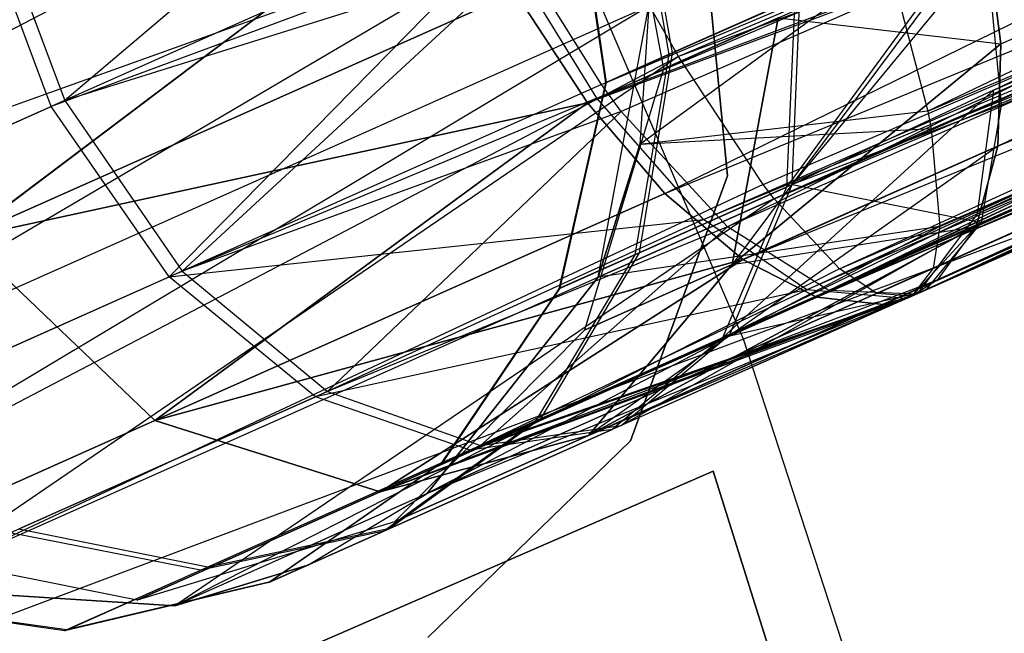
# Model space of a CAD drawing. Extents: x 0.3 to 7.1, y -3.38 to 3.38.
# Tile 506 of 604: x 5.06 to 5.23, y 0.51 to 0.61. Entities that reach past the tile are written whole.
import ezdxf

# ---------------------------------------------------------------- set-up
doc = ezdxf.new("R2010")
doc.units = 0
doc.header["$LTSCALE"] = 2.54
doc.layers.get('0').update_dxf_attribs({"linetype": 'CONTINUOUS'})

# ---------------------------------------------------------------- blocks, each defined once
blk = doc.blocks.new('SINGLES_AVVSTL_STL')
at = {"color": 0}
for p, q in [((5.22629, 0.60113, 54.60251), (5.73459, 0.84629, 54.27516)), ((5.22629, 0.60113, 54.60251), (5.73459, 0.84629, 54.27516)), ((5.22703, 0.59144, 20.2149), (5.75572, 0.84432, 19.87401)), ((5.22703, 0.59144, 20.2149), (5.75572, 0.84432, 19.87401)), ((5.22703, 0.59144, 20.47396), (5.75572, 0.84432, 20.81486)), ((5.22703, 0.59144, 20.47396), (5.75572, 0.84432, 20.81486)), ((5.22756, 0.60917, 20.23123), (5.75572, 0.84432, 19.87401)), ((5.22756, 0.60917, 20.23123), (5.75572, 0.84432, 19.87401)), ((5.22756, 0.60917, 20.45764), (5.75572, 0.84432, 20.81486)), ((5.22756, 0.60917, 20.45764), (5.75572, 0.84432, 20.81486)), ((5.71803, 0.83891, 61.17368), (5.21488, 0.59748, 61.49429)), ((5.71803, 0.83891, 61.17368), (5.21488, 0.59748, 61.49429)), ((5.15585, 0.59896, 20.08342), (5.65536, 0.82136, 19.74558)), ((5.15585, 0.59896, 20.08342), (5.65536, 0.82136, 19.74558)), ((5.15585, 0.59896, 20.60545), (5.65536, 0.82136, 20.94329)), ((5.15585, 0.59896, 20.60545), (5.65536, 0.82136, 20.94329)), ((5.16925, 0.58321, 20.09581), (5.65536, 0.82136, 19.74558)), ((5.16925, 0.58321, 20.09581), (5.65536, 0.82136, 19.74558)), ((5.22346, 0.57967, 54.57681), (5.73161, 0.81861, 54.25703)), ((5.22346, 0.57967, 54.57681), (5.73161, 0.81861, 54.25703)), ((5.22629, 0.60113, 54.60251), (5.73161, 0.81861, 54.25703)), ((5.22629, 0.60113, 54.60251), (5.73161, 0.81861, 54.25703)), ((5.15825, 0.60211, 54.99293), (5.66139, 0.81541, 55.32462)), ((5.15825, 0.60211, 54.99293), (5.66139, 0.81541, 55.32462)), ((5.66139, 0.81541, 55.32462), (5.16169, 0.59742, 54.99012)), ((5.66139, 0.81541, 55.32462), (5.16169, 0.59742, 54.99012)), ((5.66139, 0.81541, 55.32462), (5.18012, 0.57741, 54.97045)), ((5.66139, 0.81541, 55.32462), (5.18012, 0.57741, 54.97045)), ((5.21488, 0.59748, 61.49429), (5.71517, 0.81129, 61.15543)), ((5.21488, 0.59748, 61.49429), (5.71517, 0.81129, 61.15543)), ((5.21544, 0.59442, 61.49102), (5.71517, 0.81129, 61.15543)), ((5.21544, 0.59442, 61.49102), (5.71517, 0.81129, 61.15543)), ((5.20712, 0.56399, 20.53625), (5.74453, 0.80958, 20.84582)), ((5.20712, 0.56399, 20.53625), (5.74453, 0.80958, 20.84582)), ((5.21211, 0.56542, 20.16352), (5.74453, 0.80958, 19.84305)), ((5.21211, 0.56542, 20.16352), (5.74453, 0.80958, 19.84305)), ((5.21211, 0.56542, 20.52535), (5.74453, 0.80958, 20.84582)), ((5.21211, 0.56542, 20.52535), (5.74453, 0.80958, 20.84582)), ((5.74453, 0.80958, 20.84582), (5.2165, 0.56817, 20.51445)), ((5.74453, 0.80958, 20.84582), (5.2165, 0.56817, 20.51445)), ((5.22327, 0.5775, 20.1956), (5.74453, 0.80958, 19.84305)), ((5.22327, 0.5775, 20.1956), (5.74453, 0.80958, 19.84305)), ((5.22327, 0.5775, 20.49327), (5.74453, 0.80958, 20.84582)), ((5.22327, 0.5775, 20.49327), (5.74453, 0.80958, 20.84582)), ((5.22703, 0.59144, 20.2149), (5.74453, 0.80958, 19.84305)), ((5.22703, 0.59144, 20.2149), (5.74453, 0.80958, 19.84305)), ((5.22703, 0.59144, 20.47396), (5.74453, 0.80958, 20.84582)), ((5.22703, 0.59144, 20.47396), (5.74453, 0.80958, 20.84582)), ((5.15749, 0.59973, 54.45911), (5.64091, 0.8063, 54.14302)), ((5.15749, 0.59973, 54.45911), (5.64091, 0.8063, 54.14302)), ((5.62526, 0.79933, 61.04077), (5.17161, 0.60699, 61.3357)), ((5.62526, 0.79933, 61.04077), (5.17161, 0.60699, 61.3357)), ((5.68315, 0.79914, 55.30776), (5.18012, 0.57741, 54.97045)), ((5.68315, 0.79914, 55.30776), (5.18012, 0.57741, 54.97045)), ((5.68315, 0.79914, 55.30776), (5.19773, 0.56641, 54.94406)), ((5.68315, 0.79914, 55.30776), (5.19773, 0.56641, 54.94406)), ((5.21312, 0.56591, 54.54262), (5.72204, 0.79825, 54.23493)), ((5.21312, 0.56591, 54.54262), (5.72204, 0.79825, 54.23493)), ((5.22346, 0.57967, 54.57681), (5.72204, 0.79825, 54.23493)), ((5.22346, 0.57967, 54.57681), (5.72204, 0.79825, 54.23493)), ((5.15585, 0.59896, 20.60545), (5.68786, 0.79661, 20.91834)), ((5.15585, 0.59896, 20.60545), (5.68786, 0.79661, 20.91834)), ((5.16925, 0.58321, 20.09581), (5.68786, 0.79661, 19.77053)), ((5.16925, 0.58321, 20.09581), (5.68786, 0.79661, 19.77053)), ((5.16925, 0.58321, 20.59306), (5.68786, 0.79661, 20.91834)), ((5.16925, 0.58321, 20.59306), (5.68786, 0.79661, 20.91834)), ((5.18278, 0.57174, 20.11213), (5.68786, 0.79661, 19.77053)), ((5.18278, 0.57174, 20.11213), (5.68786, 0.79661, 19.77053)), ((5.68786, 0.79661, 20.91834), (5.18278, 0.57174, 20.57673)), ((5.68786, 0.79661, 20.91834), (5.18278, 0.57174, 20.57673)), ((5.19565, 0.56521, 20.13144), (5.68786, 0.79661, 19.77053)), ((5.19565, 0.56521, 20.13144), (5.68786, 0.79661, 19.77053)), ((5.6917, 0.7952, 55.29987), (5.19773, 0.56641, 54.94406)), ((5.6917, 0.7952, 55.29987), (5.19773, 0.56641, 54.94406)), ((5.18278, 0.57174, 20.57673), (5.72004, 0.79236, 20.88316)), ((5.18278, 0.57174, 20.57673), (5.72004, 0.79236, 20.88316)), ((5.19565, 0.56521, 20.13144), (5.72004, 0.79236, 19.8057)), ((5.19565, 0.56521, 20.13144), (5.72004, 0.79236, 19.8057)), ((5.19565, 0.56521, 20.55742), (5.72004, 0.79236, 20.88316)), ((5.19565, 0.56521, 20.55742), (5.72004, 0.79236, 20.88316)), ((5.71235, 0.79145, 55.27783), (5.19773, 0.56641, 54.94406)), ((5.71235, 0.79145, 55.27783), (5.19773, 0.56641, 54.94406)), ((5.20712, 0.56399, 20.15262), (5.72004, 0.79236, 19.8057)), ((5.20712, 0.56399, 20.15262), (5.72004, 0.79236, 19.8057)), ((5.20712, 0.56399, 20.53625), (5.72004, 0.79236, 20.88316)), ((5.20712, 0.56399, 20.53625), (5.72004, 0.79236, 20.88316)), ((5.21211, 0.56542, 20.16352), (5.72004, 0.79236, 19.8057)), ((5.21211, 0.56542, 20.16352), (5.72004, 0.79236, 19.8057)), ((5.70575, 0.791, 61.13322), (5.21211, 0.56542, 61.42473)), ((5.70575, 0.791, 61.13322), (5.21211, 0.56542, 61.42473)), ((5.21544, 0.59442, 61.49102), (5.70575, 0.791, 61.13322)), ((5.21544, 0.59442, 61.49102), (5.70575, 0.791, 61.13322)), ((5.70575, 0.791, 61.13322), (5.21582, 0.57024, 61.44863)), ((5.70575, 0.791, 61.13322), (5.21582, 0.57024, 61.44863)), ((5.21693, 0.57749, 61.46633), (5.70575, 0.791, 61.13322)), ((5.21693, 0.57749, 61.46633), (5.70575, 0.791, 61.13322)), ((5.15749, 0.59973, 54.45911), (5.66252, 0.78996, 54.16001)), ((5.15749, 0.59973, 54.45911), (5.66252, 0.78996, 54.16001)), ((5.17594, 0.57872, 54.47771), (5.66252, 0.78996, 54.16001)), ((5.17594, 0.57872, 54.47771), (5.66252, 0.78996, 54.16001)), ((5.17594, 0.57872, 54.47771), (5.671, 0.78599, 54.16797)), ((5.17594, 0.57872, 54.47771), (5.671, 0.78599, 54.16797)), ((5.19387, 0.5665, 54.50336), (5.671, 0.78599, 54.16797)), ((5.19387, 0.5665, 54.50336), (5.671, 0.78599, 54.16797)), ((5.21211, 0.56542, 54.54008), (5.70629, 0.78544, 54.2095)), ((5.21211, 0.56542, 54.54008), (5.70629, 0.78544, 54.2095)), ((5.21312, 0.56591, 54.54262), (5.70629, 0.78544, 54.2095)), ((5.21312, 0.56591, 54.54262), (5.70629, 0.78544, 54.2095)), ((5.64675, 0.78294, 61.05786), (5.17161, 0.60699, 61.3357)), ((5.64675, 0.78294, 61.05786), (5.17161, 0.60699, 61.3357)), ((5.18633, 0.58479, 61.35514), (5.64675, 0.78294, 61.05786)), ((5.18633, 0.58479, 61.35514), (5.64675, 0.78294, 61.05786)), ((5.18824, 0.58231, 61.35842), (5.64675, 0.78294, 61.05786)), ((5.18824, 0.58231, 61.35842), (5.64675, 0.78294, 61.05786)), ((5.69145, 0.78214, 54.19018), (5.19387, 0.5665, 54.50336)), ((5.69145, 0.78214, 54.19018), (5.19387, 0.5665, 54.50336)), ((5.21107, 0.565, 54.53752), (5.69145, 0.78214, 54.19018)), ((5.21107, 0.565, 54.53752), (5.69145, 0.78214, 54.19018)), ((5.21211, 0.56542, 54.54008), (5.69145, 0.78214, 54.19018)), ((5.21211, 0.56542, 54.54008), (5.69145, 0.78214, 54.19018)), ((5.18824, 0.58231, 61.35842), (5.65518, 0.77894, 61.06586)), ((5.18824, 0.58231, 61.35842), (5.65518, 0.77894, 61.06586)), ((5.19958, 0.57015, 61.38237), (5.65518, 0.77894, 61.06586)), ((5.19958, 0.57015, 61.38237), (5.65518, 0.77894, 61.06586)), ((5.21211, 0.56542, 61.42473), (5.69018, 0.77827, 61.10764)), ((5.21211, 0.56542, 61.42473), (5.69018, 0.77827, 61.10764)), ((5.19958, 0.57015, 61.38237), (5.67548, 0.77503, 61.0882)), ((5.19958, 0.57015, 61.38237), (5.67548, 0.77503, 61.0882)), ((5.20603, 0.56589, 61.40081), (5.67548, 0.77503, 61.0882)), ((5.20603, 0.56589, 61.40081), (5.67548, 0.77503, 61.0882)), ((5.22762, 0.59856, 54.85134), (5.49229, 0.71206, 55.01257)), ((5.22762, 0.59856, 54.85134), (5.49229, 0.71206, 55.01257)), ((5.21461, 0.56657, 54.90861), (5.48494, 0.69269, 55.03635)), ((5.21461, 0.56657, 54.90861), (5.48494, 0.69269, 55.03635)), ((5.22411, 0.57816, 54.8778), (5.48494, 0.69269, 55.03635)), ((5.22411, 0.57816, 54.8778), (5.48494, 0.69269, 55.03635)), ((5.48494, 0.69269, 55.03635), (5.22762, 0.59856, 54.85134)), ((5.48494, 0.69269, 55.03635), (5.22762, 0.59856, 54.85134)), ((5.18293, 0.55794, 5.1494), (5.12693, 0.68896, 5.1494)), ((5.18293, 0.55794, 5.1494), (5.12693, 0.68896, 5.1494)), ((5.47175, 0.68102, 55.06371), (5.19773, 0.56641, 54.94406)), ((5.47175, 0.68102, 55.06371), (5.19773, 0.56641, 54.94406)), ((5.21275, 0.56574, 54.91328), (5.47175, 0.68102, 55.06371)), ((5.21275, 0.56574, 54.91328), (5.47175, 0.68102, 55.06371)), ((5.21369, 0.56612, 54.91094), (5.47175, 0.68102, 55.06371)), ((5.21369, 0.56612, 54.91094), (5.47175, 0.68102, 55.06371)), ((5.21461, 0.56657, 54.90861), (5.47175, 0.68102, 55.06371)), ((5.21461, 0.56657, 54.90861), (5.47175, 0.68102, 55.06371)), ((5.14605, 0.65867, 61.32545), (4.9753, 0.56945, 61.32472)), ((5.14605, 0.65867, 61.32545), (4.9753, 0.56945, 61.32472)), ((5.13064, 0.65475, 55.00151), (5.06516, 0.59936, 54.95151)), ((5.13064, 0.65475, 55.00151), (5.06516, 0.59936, 54.95151)), ((5.1603, 0.65181, 20.32202), (5.169, 0.60482, 20.31945)), ((5.1603, 0.65181, 20.36685), (5.169, 0.60482, 20.36942)), ((5.1603, 0.65181, 20.32202), (5.169, 0.60482, 20.31945)), ((5.1603, 0.65181, 20.36685), (5.169, 0.60482, 20.36942)), ((5.16366, 0.64321, 54.67753), (5.16995, 0.60732, 54.67275)), ((5.16366, 0.64321, 54.67753), (5.16995, 0.60732, 54.67275)), ((5.1642, 0.64345, 54.77386), (5.17054, 0.60758, 54.77874)), ((5.1642, 0.64345, 54.77386), (5.17054, 0.60758, 54.77874)), ((5.04772, 0.57549, 20.15803), (5.13249, 0.63943, 20.07306)), ((5.04772, 0.57549, 20.15803), (5.13249, 0.63943, 20.07306)), ((5.13249, 0.63943, 20.61581), (5.04772, 0.57549, 20.53083)), ((5.13249, 0.63943, 20.61581), (5.04772, 0.57549, 20.53083)), ((5.15365, 0.63876, 54.71069), (5.15894, 0.60242, 54.70923)), ((5.15365, 0.63876, 54.71069), (5.15894, 0.60242, 54.70923)), ((5.15378, 0.63881, 54.74056), (5.15908, 0.60248, 54.7421)), ((5.15378, 0.63881, 54.74056), (5.15908, 0.60248, 54.7421)), ((5.15688, 0.63451, 61.32577), (4.9753, 0.56945, 61.32472)), ((5.15688, 0.63451, 61.32577), (4.9753, 0.56945, 61.32472)), ((5.15688, 0.63451, 61.32577), (4.99566, 0.5397, 61.33122)), ((5.15688, 0.63451, 61.32577), (4.99566, 0.5397, 61.33122)), ((5.05231, 0.63369, 54.94895), (5.06516, 0.59936, 54.95151)), ((5.05231, 0.63369, 54.94895), (5.06516, 0.59936, 54.95151)), ((5.17538, 0.63501, 61.72336), (5.18014, 0.58629, 61.72336)), ((5.18014, 0.58629, 61.52336), (5.17538, 0.63501, 61.52336)), ((5.18014, 0.58629, 61.52336), (5.17538, 0.63501, 61.52336)), ((5.17538, 0.63501, 61.72336), (5.18014, 0.58629, 61.72336)), ((5.06283, 0.59832, 54.50104), (5.05, 0.63266, 54.50357)), ((5.06283, 0.59832, 54.50104), (5.05, 0.63266, 54.50357)), ((5.13824, 0.6319, 54.44905), (5.06283, 0.59832, 54.50104)), ((5.13824, 0.6319, 54.44905), (5.06283, 0.59832, 54.50104)), ((5.22482, 0.62967, 20.44525), (5.18094, 0.57092, 20.43428)), ((5.22482, 0.62967, 20.44525), (5.18094, 0.57092, 20.43428)), ((5.22292, 0.62886, 54.62116), (5.19034, 0.58429, 54.62593)), ((5.22292, 0.62886, 54.62116), (5.19034, 0.58429, 54.62593)), ((5.22756, 0.60917, 20.23123), (5.22482, 0.62967, 20.24362)), ((5.22482, 0.62967, 20.44525), (5.22756, 0.60917, 20.45764)), ((5.22756, 0.60917, 20.23123), (5.22482, 0.62967, 20.24362)), ((5.22482, 0.62967, 20.44525), (5.22756, 0.60917, 20.45764)), ((5.14063, 0.62717, 54.44963), (5.06283, 0.59832, 54.50104)), ((5.14063, 0.62717, 54.44963), (5.06283, 0.59832, 54.50104)), ((5.14063, 0.62717, 54.44963), (5.08331, 0.56874, 54.50856)), ((5.14063, 0.62717, 54.44963), (5.08331, 0.56874, 54.50856)), ((5.15749, 0.59973, 54.45911), (5.14063, 0.62717, 54.44963)), ((5.15749, 0.59973, 54.45911), (5.14063, 0.62717, 54.44963)), ((5.22497, 0.6256, 54.83162), (5.19137, 0.58475, 54.82537)), ((5.22497, 0.6256, 54.83162), (5.19137, 0.58475, 54.82537)), ((5.22497, 0.6256, 54.83162), (5.22762, 0.59856, 54.85134)), ((5.22497, 0.6256, 54.83162), (5.22762, 0.59856, 54.85134)), ((5.14455, 0.6242, 55.00088), (5.06516, 0.59936, 54.95151)), ((5.14455, 0.6242, 55.00088), (5.06516, 0.59936, 54.95151)), ((5.08556, 0.56975, 54.94391), (5.14455, 0.6242, 55.00088)), ((5.08556, 0.56975, 54.94391), (5.14455, 0.6242, 55.00088)), ((5.15825, 0.60211, 54.99293), (5.14455, 0.6242, 55.00088)), ((5.15825, 0.60211, 54.99293), (5.14455, 0.6242, 55.00088)), ((5.20816, 0.62327, 61.51375), (5.16494, 0.5917, 61.50702)), ((5.20816, 0.62327, 61.51375), (5.16494, 0.5917, 61.50702)), ((5.20816, 0.62327, 61.51375), (5.21488, 0.59748, 61.49429)), ((5.20816, 0.62327, 61.51375), (5.21488, 0.59748, 61.49429)), ((5.04772, 0.57549, 20.15803), (5.14335, 0.61807, 20.07569)), ((5.04772, 0.57549, 20.15803), (5.14335, 0.61807, 20.07569)), ((5.14335, 0.61807, 20.61318), (5.04772, 0.57549, 20.53083)), ((5.14335, 0.61807, 20.61318), (5.04772, 0.57549, 20.53083)), ((5.14335, 0.61807, 20.07569), (5.15585, 0.59896, 20.08342)), ((5.15585, 0.59896, 20.60545), (5.14335, 0.61807, 20.61318)), ((5.14335, 0.61807, 20.07569), (5.15585, 0.59896, 20.08342)), ((5.15585, 0.59896, 20.60545), (5.14335, 0.61807, 20.61318)), ((5.16995, 0.60732, 54.67275), (5.19183, 0.61706, 54.6425)), ((5.16995, 0.60732, 54.67275), (5.19183, 0.61706, 54.6425)), ((5.19269, 0.61745, 54.80864), (5.17054, 0.60758, 54.77874)), ((5.19269, 0.61745, 54.80864), (5.17054, 0.60758, 54.77874)), ((5.19183, 0.61706, 54.6425), (5.19034, 0.58429, 54.62593)), ((5.19183, 0.61706, 54.6425), (5.19034, 0.58429, 54.62593)), ((5.19137, 0.58475, 54.82537), (5.19269, 0.61745, 54.80864)), ((5.19137, 0.58475, 54.82537), (5.19269, 0.61745, 54.80864)), ((5.16659, 0.61578, 61.33123), (4.99566, 0.5397, 61.33122)), ((5.16659, 0.61578, 61.33123), (4.99566, 0.5397, 61.33122)), ((5.16659, 0.61578, 61.33123), (5.01458, 0.52475, 61.34243)), ((5.16659, 0.61578, 61.33123), (5.01458, 0.52475, 61.34243)), ((5.15768, 0.56871, 61.75081), (5.1665, 0.61576, 61.75081)), ((5.15768, 0.56871, 61.75081), (5.1665, 0.61576, 61.75081)), ((5.1665, 0.61576, 61.51823), (5.16494, 0.5917, 61.50702)), ((5.1665, 0.61576, 61.75081), (5.16494, 0.5917, 61.50702)), ((5.1665, 0.61576, 61.51823), (5.16494, 0.5917, 61.50702)), ((5.1665, 0.61576, 61.75081), (5.16494, 0.5917, 61.50702)), ((5.17161, 0.60699, 61.3357), (5.16659, 0.61578, 61.33123)), ((5.17161, 0.60699, 61.3357), (5.16659, 0.61578, 61.33123)), ((5.169, 0.60482, 20.31945), (5.18894, 0.6137, 20.27451)), ((5.169, 0.60482, 20.31945), (5.18894, 0.6137, 20.27451)), ((5.18894, 0.6137, 20.41436), (5.169, 0.60482, 20.36942)), ((5.18894, 0.6137, 20.41436), (5.169, 0.60482, 20.36942)), ((5.18894, 0.6137, 20.27451), (5.18094, 0.57092, 20.25459)), ((5.18094, 0.57092, 20.43428), (5.18894, 0.6137, 20.41436)), ((5.18894, 0.6137, 20.27451), (5.18094, 0.57092, 20.25459)), ((5.18094, 0.57092, 20.43428), (5.18894, 0.6137, 20.41436)), ((5.18894, 0.6137, 20.27451), (5.22756, 0.60917, 20.23123)), ((5.18894, 0.6137, 20.27451), (5.22756, 0.60917, 20.23123)), ((5.32967, 0.61301, 4.98093), (5.18293, 0.55794, 5.1494)), ((5.32967, 0.61301, 4.98093), (5.18293, 0.55794, 5.1494)), ((5.18094, 0.57092, 20.25459), (5.22756, 0.60917, 20.23123)), ((5.18094, 0.57092, 20.25459), (5.22756, 0.60917, 20.23123)), ((5.22756, 0.60917, 20.45764), (5.18094, 0.57092, 20.43428)), ((5.22756, 0.60917, 20.45764), (5.18094, 0.57092, 20.43428)), ((5.22703, 0.59144, 20.2149), (5.22756, 0.60917, 20.23123)), ((5.22756, 0.60917, 20.45764), (5.22703, 0.59144, 20.47396)), ((5.22703, 0.59144, 20.2149), (5.22756, 0.60917, 20.23123)), ((5.22756, 0.60917, 20.45764), (5.22703, 0.59144, 20.47396)), ((5.17161, 0.60699, 61.3357), (5.01458, 0.52475, 61.34243)), ((5.17161, 0.60699, 61.3357), (5.01458, 0.52475, 61.34243)), ((5.17161, 0.60699, 61.3357), (5.03652, 0.51477, 61.35841)), ((5.17161, 0.60699, 61.3357), (5.03652, 0.51477, 61.35841)), ((5.15894, 0.60242, 54.70923), (5.16995, 0.60732, 54.67275)), ((5.15894, 0.60242, 54.70923), (5.16995, 0.60732, 54.67275)), ((5.17054, 0.60758, 54.77874), (5.15908, 0.60248, 54.7421)), ((5.17054, 0.60758, 54.77874), (5.15908, 0.60248, 54.7421)), ((5.16995, 0.60732, 54.67275), (5.16407, 0.5726, 54.66225)), ((5.16995, 0.60732, 54.67275), (5.16407, 0.5726, 54.66225)), ((5.17054, 0.60758, 54.77874), (5.16478, 0.57291, 54.78948)), ((5.17054, 0.60758, 54.77874), (5.16478, 0.57291, 54.78948)), ((5.18633, 0.58479, 61.35514), (5.17161, 0.60699, 61.3357)), ((5.18633, 0.58479, 61.35514), (5.17161, 0.60699, 61.3357)), ((5.169, 0.60482, 20.31945), (5.15531, 0.55951, 20.31234)), ((5.169, 0.60482, 20.36942), (5.15531, 0.55951, 20.37653)), ((5.169, 0.60482, 20.31945), (5.15531, 0.55951, 20.31234)), ((5.169, 0.60482, 20.36942), (5.15531, 0.55951, 20.37653)), ((5.169, 0.60482, 20.36942), (5.169, 0.60482, 20.31945)), ((5.169, 0.60482, 20.36942), (5.169, 0.60482, 20.31945)), ((5.15825, 0.60211, 54.99293), (5.08556, 0.56975, 54.94391)), ((5.15825, 0.60211, 54.99293), (5.08556, 0.56975, 54.94391)), ((5.15894, 0.60242, 54.70923), (5.15085, 0.56671, 54.70604)), ((5.15894, 0.60242, 54.70923), (5.15085, 0.56671, 54.70604)), ((5.15908, 0.60248, 54.7421), (5.15102, 0.56679, 54.7455)), ((5.15908, 0.60248, 54.7421), (5.15102, 0.56679, 54.7455)), ((5.16169, 0.59742, 54.99012), (5.15825, 0.60211, 54.99293)), ((5.16169, 0.59742, 54.99012), (5.15825, 0.60211, 54.99293)), ((5.15908, 0.60248, 54.7421), (5.15894, 0.60242, 54.70923)), ((5.15908, 0.60248, 54.7421), (5.15894, 0.60242, 54.70923)), ((5.15749, 0.59973, 54.45911), (5.08331, 0.56874, 54.50856)), ((5.15749, 0.59973, 54.45911), (5.08331, 0.56874, 54.50856)), ((5.17594, 0.57872, 54.47771), (5.15749, 0.59973, 54.45911)), ((5.17594, 0.57872, 54.47771), (5.15749, 0.59973, 54.45911)), ((5.17926, 0.55819, 54.60255), (5.22629, 0.60113, 54.60251)), ((5.17926, 0.55819, 54.60255), (5.22629, 0.60113, 54.60251)), ((5.22629, 0.60113, 54.60251), (5.19034, 0.58429, 54.62593)), ((5.22629, 0.60113, 54.60251), (5.19034, 0.58429, 54.62593)), ((5.22629, 0.60113, 54.60251), (5.22346, 0.57967, 54.57681)), ((5.22629, 0.60113, 54.60251), (5.22346, 0.57967, 54.57681)), ((5.00351, 0.57191, 54.58307), (5.06283, 0.59832, 54.50104)), ((5.00351, 0.57191, 54.58307), (5.06283, 0.59832, 54.50104)), ((5.06516, 0.59936, 54.95151), (5.00511, 0.57262, 54.87044)), ((5.06516, 0.59936, 54.95151), (5.00511, 0.57262, 54.87044)), ((5.04772, 0.57549, 20.15803), (5.15585, 0.59896, 20.08342)), ((5.04772, 0.57549, 20.15803), (5.15585, 0.59896, 20.08342)), ((5.15585, 0.59896, 20.60545), (5.04772, 0.57549, 20.53083)), ((5.15585, 0.59896, 20.60545), (5.04772, 0.57549, 20.53083)), ((5.08331, 0.56874, 54.50856), (5.06283, 0.59832, 54.50104)), ((5.08331, 0.56874, 54.50856), (5.06283, 0.59832, 54.50104)), ((5.06516, 0.59936, 54.95151), (5.08556, 0.56975, 54.94391)), ((5.06516, 0.59936, 54.95151), (5.08556, 0.56975, 54.94391)), ((5.08078, 0.54382, 20.17199), (5.15585, 0.59896, 20.08342)), ((5.08078, 0.54382, 20.17199), (5.15585, 0.59896, 20.08342)), ((5.15585, 0.59896, 20.60545), (5.08078, 0.54382, 20.51688)), ((5.15585, 0.59896, 20.60545), (5.08078, 0.54382, 20.51688)), ((5.15585, 0.59896, 20.08342), (5.16925, 0.58321, 20.09581)), ((5.16925, 0.58321, 20.59306), (5.15585, 0.59896, 20.60545)), ((5.15585, 0.59896, 20.08342), (5.16925, 0.58321, 20.09581)), ((5.16925, 0.58321, 20.59306), (5.15585, 0.59896, 20.60545)), ((5.22762, 0.59856, 54.85134), (5.19137, 0.58475, 54.82537)), ((5.22762, 0.59856, 54.85134), (5.19137, 0.58475, 54.82537)), ((5.22762, 0.59856, 54.85134), (5.22411, 0.57816, 54.8778)), ((5.22762, 0.59856, 54.85134), (5.22411, 0.57816, 54.8778)), ((5.16169, 0.59742, 54.99012), (5.08556, 0.56975, 54.94391)), ((5.16169, 0.59742, 54.99012), (5.08556, 0.56975, 54.94391)), ((5.16169, 0.59742, 54.99012), (5.11074, 0.54886, 54.92718)), ((5.16169, 0.59742, 54.99012), (5.11074, 0.54886, 54.92718)), ((5.18012, 0.57741, 54.97045), (5.16169, 0.59742, 54.99012)), ((5.18012, 0.57741, 54.97045), (5.16169, 0.59742, 54.99012)), ((5.21488, 0.59748, 61.49429), (5.16494, 0.5917, 61.50702)), ((5.21488, 0.59748, 61.49429), (5.16494, 0.5917, 61.50702)), ((5.21488, 0.59748, 61.49429), (5.21544, 0.59442, 61.49102)), ((5.21488, 0.59748, 61.49429), (5.21544, 0.59442, 61.49102)), ((5.21544, 0.59442, 61.49102), (5.15768, 0.56871, 61.49103)), ((5.21544, 0.59442, 61.49102), (5.15768, 0.56871, 61.49103)), ((5.21544, 0.59442, 61.49102), (5.16494, 0.5917, 61.50702)), ((5.21544, 0.59442, 61.49102), (5.16494, 0.5917, 61.50702)), ((5.21544, 0.59442, 61.49102), (5.21693, 0.57749, 61.46633)), ((5.21544, 0.59442, 61.49102), (5.21693, 0.57749, 61.46633)), ((5.22703, 0.59144, 20.47396), (5.156, 0.54124, 20.46236)), ((5.22703, 0.59144, 20.47396), (5.156, 0.54124, 20.46236)), ((5.16494, 0.5917, 61.50702), (5.15768, 0.56871, 61.49103)), ((5.15768, 0.56871, 61.75081), (5.16494, 0.5917, 61.50702)), ((5.15768, 0.56871, 61.75081), (5.16494, 0.5917, 61.50702)), ((5.16494, 0.5917, 61.50702), (5.15768, 0.56871, 61.49103)), ((5.18094, 0.57092, 20.25459), (5.22703, 0.59144, 20.2149)), ((5.18094, 0.57092, 20.25459), (5.22703, 0.59144, 20.2149)), ((5.22703, 0.59144, 20.47396), (5.18094, 0.57092, 20.43428)), ((5.22703, 0.59144, 20.47396), (5.18094, 0.57092, 20.43428)), ((5.22327, 0.5775, 20.1956), (5.22703, 0.59144, 20.2149)), ((5.22703, 0.59144, 20.47396), (5.22327, 0.5775, 20.49327)), ((5.22327, 0.5775, 20.1956), (5.22703, 0.59144, 20.2149)), ((5.22703, 0.59144, 20.47396), (5.22327, 0.5775, 20.49327)), ((5.18014, 0.58629, 61.72336), (5.16329, 0.54032, 61.72336)), ((5.16329, 0.54032, 61.52336), (5.18014, 0.58629, 61.52336)), ((5.16329, 0.54032, 61.52336), (5.18014, 0.58629, 61.52336)), ((5.18014, 0.58629, 61.72336), (5.16329, 0.54032, 61.72336)), ((5.18014, 0.58629, 61.52336), (5.18014, 0.58629, 61.72336)), ((5.18014, 0.58629, 61.52336), (5.18014, 0.58629, 61.72336)), ((5.18633, 0.58479, 61.35514), (5.03652, 0.51477, 61.35841)), ((5.18633, 0.58479, 61.35514), (5.03652, 0.51477, 61.35841)), ((5.16407, 0.5726, 54.66225), (5.19034, 0.58429, 54.62593)), ((5.16407, 0.5726, 54.66225), (5.19034, 0.58429, 54.62593)), ((5.19137, 0.58475, 54.82537), (5.16478, 0.57291, 54.78948)), ((5.19137, 0.58475, 54.82537), (5.16478, 0.57291, 54.78948)), ((5.19034, 0.58429, 54.62593), (5.17926, 0.55819, 54.60255)), ((5.19034, 0.58429, 54.62593), (5.17926, 0.55819, 54.60255)), ((5.18054, 0.55875, 54.84898), (5.19137, 0.58475, 54.82537)), ((5.18054, 0.55875, 54.84898), (5.19137, 0.58475, 54.82537)), ((5.18824, 0.58231, 61.35842), (5.18633, 0.58479, 61.35514)), ((5.18824, 0.58231, 61.35842), (5.18633, 0.58479, 61.35514)), ((5.19137, 0.58475, 54.82537), (5.22411, 0.57816, 54.8778)), ((5.19137, 0.58475, 54.82537), (5.22411, 0.57816, 54.8778)), ((5.08078, 0.54382, 20.17199), (5.16925, 0.58321, 20.09581)), ((5.08078, 0.54382, 20.17199), (5.16925, 0.58321, 20.09581)), ((5.16925, 0.58321, 20.59306), (5.08078, 0.54382, 20.51688)), ((5.16925, 0.58321, 20.59306), (5.08078, 0.54382, 20.51688)), ((5.16925, 0.58321, 20.09581), (5.18278, 0.57174, 20.11213)), ((5.18278, 0.57174, 20.57673), (5.16925, 0.58321, 20.59306)), ((5.16925, 0.58321, 20.09581), (5.18278, 0.57174, 20.11213)), ((5.18278, 0.57174, 20.57673), (5.16925, 0.58321, 20.59306)), ((5.03652, 0.51477, 61.35841), (5.18824, 0.58231, 61.35842)), ((5.03652, 0.51477, 61.35841), (5.18824, 0.58231, 61.35842)), ((5.18824, 0.58231, 61.35842), (5.08429, 0.51169, 61.40079)), ((5.18824, 0.58231, 61.35842), (5.08429, 0.51169, 61.40079)), ((5.19958, 0.57015, 61.38237), (5.18824, 0.58231, 61.35842)), ((5.19958, 0.57015, 61.38237), (5.18824, 0.58231, 61.35842)), ((5.22346, 0.57967, 54.57681), (5.17926, 0.55819, 54.60255)), ((5.22346, 0.57967, 54.57681), (5.17926, 0.55819, 54.60255)), ((5.22346, 0.57967, 54.57681), (5.21312, 0.56591, 54.54262)), ((5.22346, 0.57967, 54.57681), (5.21312, 0.56591, 54.54262)), ((5.08331, 0.56874, 54.50856), (5.17594, 0.57872, 54.47771)), ((5.08331, 0.56874, 54.50856), (5.17594, 0.57872, 54.47771)), ((5.17594, 0.57872, 54.47771), (5.10866, 0.54793, 54.52513)), ((5.17594, 0.57872, 54.47771), (5.10866, 0.54793, 54.52513)), ((5.18012, 0.57741, 54.97045), (5.11074, 0.54886, 54.92718)), ((5.18012, 0.57741, 54.97045), (5.11074, 0.54886, 54.92718)), ((5.21693, 0.57749, 61.46633), (5.12801, 0.53116, 61.44865)), ((5.21693, 0.57749, 61.46633), (5.12801, 0.53116, 61.44865)), ((5.13731, 0.53951, 54.90357), (5.18012, 0.57741, 54.97045)), ((5.13731, 0.53951, 54.90357), (5.18012, 0.57741, 54.97045)), ((5.156, 0.54124, 20.22652), (5.22327, 0.5775, 20.1956)), ((5.156, 0.54124, 20.22652), (5.22327, 0.5775, 20.1956)), ((5.22327, 0.5775, 20.49327), (5.156, 0.54124, 20.46236)), ((5.22327, 0.5775, 20.49327), (5.156, 0.54124, 20.46236)), ((5.21693, 0.57749, 61.46633), (5.15768, 0.56871, 61.49103)), ((5.21693, 0.57749, 61.46633), (5.15768, 0.56871, 61.49103)), ((5.16167, 0.54296, 54.87628), (5.22411, 0.57816, 54.8778)), ((5.16167, 0.54296, 54.87628), (5.22411, 0.57816, 54.8778)), ((5.19387, 0.5665, 54.50336), (5.17594, 0.57872, 54.47771)), ((5.19387, 0.5665, 54.50336), (5.17594, 0.57872, 54.47771)), ((5.19773, 0.56641, 54.94406), (5.18012, 0.57741, 54.97045)), ((5.19773, 0.56641, 54.94406), (5.18012, 0.57741, 54.97045)), ((5.18054, 0.55875, 54.84898), (5.22411, 0.57816, 54.8778)), ((5.18054, 0.55875, 54.84898), (5.22411, 0.57816, 54.8778)), ((5.18094, 0.57092, 20.25459), (5.22327, 0.5775, 20.1956)), ((5.18094, 0.57092, 20.25459), (5.22327, 0.5775, 20.1956)), ((5.21211, 0.56542, 20.16352), (5.22327, 0.5775, 20.1956)), ((5.21211, 0.56542, 20.16352), (5.22327, 0.5775, 20.1956)), ((5.22411, 0.57816, 54.8778), (5.21461, 0.56657, 54.90861)), ((5.22411, 0.57816, 54.8778), (5.21461, 0.56657, 54.90861)), ((5.21693, 0.57749, 61.46633), (5.21582, 0.57024, 61.44863)), ((5.21693, 0.57749, 61.46633), (5.21582, 0.57024, 61.44863)), ((5.22327, 0.5775, 20.49327), (5.2165, 0.56817, 20.51445)), ((5.22327, 0.5775, 20.49327), (5.2165, 0.56817, 20.51445)), ((5.08078, 0.54382, 20.17199), (5.04772, 0.57549, 20.15803)), ((5.04772, 0.57549, 20.53083), (5.08078, 0.54382, 20.51688)), ((5.08078, 0.54382, 20.17199), (5.04772, 0.57549, 20.15803)), ((5.04772, 0.57549, 20.53083), (5.08078, 0.54382, 20.51688)), ((5.16407, 0.5726, 54.66225), (5.14681, 0.54374, 54.64743)), ((5.16407, 0.5726, 54.66225), (5.14681, 0.54374, 54.64743)), ((5.16478, 0.57291, 54.78948), (5.14769, 0.54413, 54.80463)), ((5.16478, 0.57291, 54.78948), (5.14769, 0.54413, 54.80463)), ((5.15085, 0.56671, 54.70604), (5.16407, 0.5726, 54.66225)), ((5.15085, 0.56671, 54.70604), (5.16407, 0.5726, 54.66225)), ((5.16478, 0.57291, 54.78948), (5.15102, 0.56679, 54.7455)), ((5.16478, 0.57291, 54.78948), (5.15102, 0.56679, 54.7455)), ((5.08078, 0.54382, 20.17199), (5.18278, 0.57174, 20.11213)), ((5.08078, 0.54382, 20.17199), (5.18278, 0.57174, 20.11213)), ((5.18278, 0.57174, 20.57673), (5.08078, 0.54382, 20.51688)), ((5.18278, 0.57174, 20.57673), (5.08078, 0.54382, 20.51688)), ((5.11986, 0.53146, 20.1967), (5.18278, 0.57174, 20.11213)), ((5.11986, 0.53146, 20.1967), (5.18278, 0.57174, 20.11213)), ((5.18278, 0.57174, 20.57673), (5.11986, 0.53146, 20.49216)), ((5.18278, 0.57174, 20.57673), (5.11986, 0.53146, 20.49216)), ((5.15531, 0.55951, 20.31234), (5.18094, 0.57092, 20.25459)), ((5.15531, 0.55951, 20.31234), (5.18094, 0.57092, 20.25459)), ((5.18094, 0.57092, 20.43428), (5.15531, 0.55951, 20.37653)), ((5.18094, 0.57092, 20.43428), (5.15531, 0.55951, 20.37653)), ((5.18094, 0.57092, 20.25459), (5.156, 0.54124, 20.22652)), ((5.156, 0.54124, 20.46236), (5.18094, 0.57092, 20.43428)), ((5.18094, 0.57092, 20.25459), (5.156, 0.54124, 20.22652)), ((5.156, 0.54124, 20.46236), (5.18094, 0.57092, 20.43428)), ((5.18278, 0.57174, 20.11213), (5.19565, 0.56521, 20.13144)), ((5.19565, 0.56521, 20.55742), (5.18278, 0.57174, 20.57673)), ((5.18278, 0.57174, 20.11213), (5.19565, 0.56521, 20.13144)), ((5.19565, 0.56521, 20.55742), (5.18278, 0.57174, 20.57673)), ((5.02598, 0.54322, 54.58784), (5.08331, 0.56874, 54.50856)), ((5.02598, 0.54322, 54.58784), (5.08331, 0.56874, 54.50856)), ((5.08556, 0.56975, 54.94391), (5.02752, 0.5439, 54.86556)), ((5.08556, 0.56975, 54.94391), (5.02752, 0.5439, 54.86556)), ((5.10866, 0.54793, 54.52513), (5.08331, 0.56874, 54.50856)), ((5.10866, 0.54793, 54.52513), (5.08331, 0.56874, 54.50856)), ((5.19958, 0.57015, 61.38237), (5.08429, 0.51169, 61.40079)), ((5.19958, 0.57015, 61.38237), (5.08429, 0.51169, 61.40079)), ((5.08556, 0.56975, 54.94391), (5.11074, 0.54886, 54.92718)), ((5.08556, 0.56975, 54.94391), (5.11074, 0.54886, 54.92718)), ((5.21582, 0.57024, 61.44863), (5.12801, 0.53116, 61.44865)), ((5.21582, 0.57024, 61.44863), (5.12801, 0.53116, 61.44865)), ((5.12801, 0.53116, 61.75081), (5.15768, 0.56871, 61.75081)), ((5.15768, 0.56871, 61.49103), (5.12801, 0.53116, 61.44865)), ((5.12801, 0.53116, 61.75081), (5.15768, 0.56871, 61.75081)), ((5.15768, 0.56871, 61.49103), (5.12801, 0.53116, 61.44865)), ((5.15768, 0.56871, 61.75081), (5.15768, 0.56871, 61.49103)), ((5.15768, 0.56871, 61.75081), (5.15768, 0.56871, 61.49103)), ((5.20603, 0.56589, 61.40081), (5.19958, 0.57015, 61.38237)), ((5.20603, 0.56589, 61.40081), (5.19958, 0.57015, 61.38237)), ((5.21582, 0.57024, 61.44863), (5.21211, 0.56542, 61.42473)), ((5.21582, 0.57024, 61.44863), (5.21211, 0.56542, 61.42473)), ((5.2165, 0.56817, 20.51445), (5.11986, 0.53146, 20.49216)), ((5.2165, 0.56817, 20.51445), (5.11986, 0.53146, 20.49216)), ((5.2165, 0.56817, 20.51445), (5.156, 0.54124, 20.46236)), ((5.2165, 0.56817, 20.51445), (5.156, 0.54124, 20.46236)), ((5.2165, 0.56817, 20.51445), (5.21211, 0.56542, 20.52535)), ((5.2165, 0.56817, 20.51445), (5.21211, 0.56542, 20.52535)), ((5.20603, 0.56589, 61.40081), (5.08429, 0.51169, 61.40079)), ((5.20603, 0.56589, 61.40081), (5.08429, 0.51169, 61.40079)), ((5.19387, 0.5665, 54.50336), (5.10866, 0.54793, 54.52513)), ((5.19387, 0.5665, 54.50336), (5.10866, 0.54793, 54.52513)), ((5.21211, 0.56542, 20.52535), (5.11986, 0.53146, 20.49216)), ((5.21211, 0.56542, 20.52535), (5.11986, 0.53146, 20.49216)), ((5.20603, 0.56589, 61.40081), (5.12801, 0.53116, 61.44865)), ((5.20603, 0.56589, 61.40081), (5.12801, 0.53116, 61.44865)), ((5.21211, 0.56542, 61.42473), (5.12801, 0.53116, 61.44865)), ((5.21211, 0.56542, 61.42473), (5.12801, 0.53116, 61.44865)), ((5.15085, 0.56671, 54.70604), (5.13047, 0.53646, 54.70154)), ((5.15085, 0.56671, 54.70604), (5.13047, 0.53646, 54.70154)), ((5.15102, 0.56679, 54.7455), (5.13068, 0.53656, 54.75029)), ((5.15102, 0.56679, 54.7455), (5.13068, 0.53656, 54.75029)), ((5.19387, 0.5665, 54.50336), (5.13547, 0.53869, 54.5485)), ((5.19387, 0.5665, 54.50336), (5.13547, 0.53869, 54.5485)), ((5.19773, 0.56641, 54.94406), (5.13731, 0.53951, 54.90357)), ((5.19773, 0.56641, 54.94406), (5.13731, 0.53951, 54.90357)), ((5.21275, 0.56574, 54.91328), (5.13731, 0.53951, 54.90357)), ((5.21275, 0.56574, 54.91328), (5.13731, 0.53951, 54.90357)), ((5.15102, 0.56679, 54.7455), (5.15085, 0.56671, 54.70604)), ((5.15102, 0.56679, 54.7455), (5.15085, 0.56671, 54.70604)), ((5.156, 0.54124, 20.22652), (5.21211, 0.56542, 20.16352)), ((5.156, 0.54124, 20.22652), (5.21211, 0.56542, 20.16352)), ((5.21312, 0.56591, 54.54262), (5.16011, 0.54227, 54.57553)), ((5.21312, 0.56591, 54.54262), (5.16011, 0.54227, 54.57553)), ((5.21211, 0.56542, 54.54008), (5.16011, 0.54227, 54.57553)), ((5.21211, 0.56542, 54.54008), (5.16011, 0.54227, 54.57553)), ((5.21461, 0.56657, 54.90861), (5.16167, 0.54296, 54.87628)), ((5.21461, 0.56657, 54.90861), (5.16167, 0.54296, 54.87628)), ((5.21369, 0.56612, 54.91094), (5.16167, 0.54296, 54.87628)), ((5.21369, 0.56612, 54.91094), (5.16167, 0.54296, 54.87628)), ((5.21275, 0.56574, 54.91328), (5.16167, 0.54296, 54.87628)), ((5.21275, 0.56574, 54.91328), (5.16167, 0.54296, 54.87628)), ((5.21312, 0.56591, 54.54262), (5.17926, 0.55819, 54.60255)), ((5.21312, 0.56591, 54.54262), (5.17926, 0.55819, 54.60255)), ((5.21107, 0.565, 54.53752), (5.19387, 0.5665, 54.50336)), ((5.21107, 0.565, 54.53752), (5.19387, 0.5665, 54.50336)), ((5.21275, 0.56574, 54.91328), (5.19773, 0.56641, 54.94406)), ((5.21275, 0.56574, 54.91328), (5.19773, 0.56641, 54.94406)), ((5.21211, 0.56542, 61.42473), (5.20603, 0.56589, 61.40081)), ((5.21211, 0.56542, 61.42473), (5.20603, 0.56589, 61.40081)), ((5.20712, 0.56399, 20.15262), (5.21211, 0.56542, 20.16352)), ((5.21211, 0.56542, 20.52535), (5.20712, 0.56399, 20.53625)), ((5.20712, 0.56399, 20.15262), (5.21211, 0.56542, 20.16352)), ((5.21211, 0.56542, 20.52535), (5.20712, 0.56399, 20.53625)), ((5.21211, 0.56542, 54.54008), (5.21107, 0.565, 54.53752)), ((5.21211, 0.56542, 54.54008), (5.21107, 0.565, 54.53752)), ((5.11986, 0.53146, 20.1967), (5.19565, 0.56521, 20.13144)), ((5.11986, 0.53146, 20.1967), (5.19565, 0.56521, 20.13144)), ((5.19565, 0.56521, 20.55742), (5.11986, 0.53146, 20.49216)), ((5.19565, 0.56521, 20.55742), (5.11986, 0.53146, 20.49216)), ((5.11986, 0.53146, 20.1967), (5.20712, 0.56399, 20.15262)), ((5.11986, 0.53146, 20.1967), (5.20712, 0.56399, 20.15262)), ((5.20712, 0.56399, 20.53625), (5.11986, 0.53146, 20.49216)), ((5.20712, 0.56399, 20.53625), (5.11986, 0.53146, 20.49216)), ((5.21107, 0.565, 54.53752), (5.13547, 0.53869, 54.5485)), ((5.21107, 0.565, 54.53752), (5.13547, 0.53869, 54.5485)), ((5.156, 0.54124, 20.22652), (5.20712, 0.56399, 20.15262)), ((5.156, 0.54124, 20.22652), (5.20712, 0.56399, 20.15262)), ((5.21107, 0.565, 54.53752), (5.16011, 0.54227, 54.57553)), ((5.21107, 0.565, 54.53752), (5.16011, 0.54227, 54.57553)), ((5.19565, 0.56521, 20.13144), (5.20712, 0.56399, 20.15262)), ((5.20712, 0.56399, 20.53625), (5.19565, 0.56521, 20.55742)), ((5.19565, 0.56521, 20.13144), (5.20712, 0.56399, 20.15262)), ((5.20712, 0.56399, 20.53625), (5.19565, 0.56521, 20.55742)), ((5.15531, 0.55951, 20.31234), (5.12237, 0.52626, 20.30231)), ((5.15531, 0.55951, 20.37653), (5.12237, 0.52626, 20.38656)), ((5.15531, 0.55951, 20.31234), (5.12237, 0.52626, 20.30231)), ((5.15531, 0.55951, 20.37653), (5.12237, 0.52626, 20.38656)), ((5.18054, 0.55875, 54.84898), (5.14769, 0.54413, 54.80463)), ((5.18054, 0.55875, 54.84898), (5.14769, 0.54413, 54.80463)), ((5.15531, 0.55951, 20.37653), (5.15531, 0.55951, 20.31234)), ((5.15531, 0.55951, 20.37653), (5.15531, 0.55951, 20.31234)), ((5.16167, 0.54296, 54.87628), (5.18054, 0.55875, 54.84898)), ((5.16167, 0.54296, 54.87628), (5.18054, 0.55875, 54.84898)), ((5.18293, 0.55794, 5.1494), (5.02385, 0.49824, 5.30457)), ((5.18293, 0.55794, 5.1494), (5.02385, 0.49824, 5.30457)), ((5.14681, 0.54374, 54.64743), (5.17926, 0.55819, 54.60255)), ((5.14681, 0.54374, 54.64743), (5.17926, 0.55819, 54.60255)), ((5.17926, 0.55819, 54.60255), (5.16011, 0.54227, 54.57553)), ((5.17926, 0.55819, 54.60255), (5.16011, 0.54227, 54.57553)), ((5.22696, 0.42244, 5.1494), (5.18293, 0.55794, 5.1494)), ((5.22696, 0.42244, 5.1494), (5.18293, 0.55794, 5.1494)), ((5.11074, 0.54886, 54.92718), (5.05714, 0.52499, 54.85482)), ((5.11074, 0.54886, 54.92718), (5.05714, 0.52499, 54.85482)), ((5.11074, 0.54886, 54.92718), (5.13731, 0.53951, 54.90357)), ((5.11074, 0.54886, 54.92718), (5.13731, 0.53951, 54.90357)), ((5.05571, 0.52436, 54.59835), (5.10866, 0.54793, 54.52513)), ((5.05571, 0.52436, 54.59835), (5.10866, 0.54793, 54.52513)), ((5.13547, 0.53869, 54.5485), (5.10866, 0.54793, 54.52513)), ((5.13547, 0.53869, 54.5485), (5.10866, 0.54793, 54.52513)), ((5.0316, 0.52193, 20.28282), (5.08078, 0.54382, 20.17199)), ((5.0316, 0.52193, 20.28282), (5.08078, 0.54382, 20.17199)), ((5.08078, 0.54382, 20.51688), (5.0316, 0.52193, 20.40604)), ((5.08078, 0.54382, 20.51688), (5.0316, 0.52193, 20.40604)), ((5.11986, 0.53146, 20.1967), (5.08078, 0.54382, 20.17199)), ((5.08078, 0.54382, 20.51688), (5.11986, 0.53146, 20.49216)), ((5.11986, 0.53146, 20.1967), (5.08078, 0.54382, 20.17199)), ((5.08078, 0.54382, 20.51688), (5.11986, 0.53146, 20.49216)), ((5.14681, 0.54374, 54.64743), (5.12051, 0.52464, 54.6303)), ((5.14681, 0.54374, 54.64743), (5.12051, 0.52464, 54.6303)), ((5.14769, 0.54413, 54.80463), (5.12157, 0.52511, 54.82215)), ((5.14769, 0.54413, 54.80463), (5.12157, 0.52511, 54.82215)), ((5.13047, 0.53646, 54.70154), (5.14681, 0.54374, 54.64743)), ((5.13047, 0.53646, 54.70154), (5.14681, 0.54374, 54.64743)), ((5.14769, 0.54413, 54.80463), (5.13068, 0.53656, 54.75029)), ((5.14769, 0.54413, 54.80463), (5.13068, 0.53656, 54.75029)), ((5.12051, 0.52464, 54.6303), (5.16011, 0.54227, 54.57553)), ((5.12051, 0.52464, 54.6303), (5.16011, 0.54227, 54.57553)), ((5.16167, 0.54296, 54.87628), (5.12157, 0.52511, 54.82215)), ((5.16167, 0.54296, 54.87628), (5.12157, 0.52511, 54.82215)), ((5.16011, 0.54227, 54.57553), (5.13547, 0.53869, 54.5485)), ((5.16011, 0.54227, 54.57553), (5.13547, 0.53869, 54.5485)), ((5.13731, 0.53951, 54.90357), (5.16167, 0.54296, 54.87628)), ((5.13731, 0.53951, 54.90357), (5.16167, 0.54296, 54.87628)), ((5.156, 0.54124, 20.22652), (5.11986, 0.53146, 20.1967)), ((5.11986, 0.53146, 20.49216), (5.156, 0.54124, 20.46236)), ((5.156, 0.54124, 20.22652), (5.11986, 0.53146, 20.1967)), ((5.11986, 0.53146, 20.49216), (5.156, 0.54124, 20.46236)), ((5.12237, 0.52626, 20.30231), (5.156, 0.54124, 20.22652)), ((5.12237, 0.52626, 20.30231), (5.156, 0.54124, 20.22652)), ((5.156, 0.54124, 20.46236), (5.12237, 0.52626, 20.38656)), ((5.156, 0.54124, 20.46236), (5.12237, 0.52626, 20.38656)), ((5.16329, 0.54032, 61.72336), (5.12817, 0.50622, 61.72336)), ((5.12817, 0.50622, 61.52336), (5.16329, 0.54032, 61.52336)), ((5.12817, 0.50622, 61.52336), (5.16329, 0.54032, 61.52336)), ((5.16329, 0.54032, 61.72336), (5.12817, 0.50622, 61.72336)), ((5.16329, 0.54032, 61.52336), (5.16329, 0.54032, 61.72336)), ((5.16329, 0.54032, 61.52336), (5.16329, 0.54032, 61.72336)), ((5.08871, 0.51787, 54.61317), (5.13547, 0.53869, 54.5485)), ((5.08871, 0.51787, 54.61317), (5.13547, 0.53869, 54.5485)), ((5.13731, 0.53951, 54.90357), (5.08997, 0.51843, 54.83967)), ((5.13731, 0.53951, 54.90357), (5.08997, 0.51843, 54.83967)), ((5.13047, 0.53646, 54.70154), (5.10057, 0.51576, 54.69634)), ((5.13047, 0.53646, 54.70154), (5.10057, 0.51576, 54.69634)), ((5.13068, 0.53656, 54.75029), (5.10082, 0.51587, 54.75582)), ((5.13068, 0.53656, 54.75029), (5.10082, 0.51587, 54.75582)), ((5.13068, 0.53656, 54.75029), (5.13047, 0.53646, 54.70154)), ((5.13068, 0.53656, 54.75029), (5.13047, 0.53646, 54.70154)), ((5.17763, 0.53506, 54.83894), (5.09037, 0.49712, 54.83894)), ((5.09037, 0.49712, 54.63894), (5.17763, 0.53506, 54.63894)), ((5.17763, 0.53506, 54.83894), (5.09037, 0.49712, 54.83894)), ((5.09037, 0.49712, 54.63894), (5.17763, 0.53506, 54.63894)), ((5.17763, 0.53506, 20.47364), (5.09037, 0.49712, 20.47364)), ((5.09037, 0.49712, 20.27364), (5.17763, 0.53506, 20.27364)), ((5.17763, 0.53506, 20.47364), (5.09037, 0.49712, 20.47364)), ((5.09037, 0.49712, 20.27364), (5.17763, 0.53506, 20.27364)), ((5.21663, 0.41137, 54.63894), (5.17763, 0.53506, 54.63894)), ((5.17763, 0.53506, 54.63894), (5.17763, 0.53506, 54.83894)), ((5.17763, 0.53506, 54.83894), (5.21663, 0.41137, 54.83894)), ((5.17763, 0.53506, 54.83894), (5.21663, 0.41137, 54.83894)), ((5.21663, 0.41137, 54.63894), (5.17763, 0.53506, 54.63894)), ((5.17763, 0.53506, 54.63894), (5.17763, 0.53506, 54.83894)), ((5.21663, 0.41136, 20.27364), (5.17763, 0.53506, 20.27364)), ((5.17763, 0.53506, 20.27364), (5.17763, 0.53506, 20.47364)), ((5.17763, 0.53506, 20.47364), (5.21663, 0.41136, 20.47364)), ((5.17763, 0.53506, 20.47364), (5.21663, 0.41136, 20.47364)), ((5.21663, 0.41136, 20.27364), (5.17763, 0.53506, 20.27364)), ((5.17763, 0.53506, 20.27364), (5.17763, 0.53506, 20.47364)), ((5.07773, 0.5127, 20.29165), (5.11986, 0.53146, 20.1967)), ((5.07773, 0.5127, 20.29165), (5.11986, 0.53146, 20.1967)), ((5.11986, 0.53146, 20.49216), (5.07773, 0.5127, 20.39721)), ((5.11986, 0.53146, 20.49216), (5.07773, 0.5127, 20.39721)), ((5.12801, 0.53116, 61.75081), (5.08429, 0.51169, 61.40079)), ((5.12801, 0.53116, 61.75081), (5.08429, 0.51169, 61.40079)), ((5.10733, 0.51877, 61.75081), (5.12801, 0.53116, 61.75081)), ((5.10733, 0.51877, 61.75081), (5.12801, 0.53116, 61.75081)), ((5.12801, 0.53116, 61.75081), (5.12801, 0.53116, 61.44865)), ((5.12801, 0.53116, 61.75081), (5.12801, 0.53116, 61.44865)), ((5.12237, 0.52626, 20.30231), (5.07773, 0.5127, 20.29165)), ((5.12237, 0.52626, 20.38656), (5.07773, 0.5127, 20.39721)), ((5.12237, 0.52626, 20.30231), (5.07773, 0.5127, 20.29165)), ((5.12237, 0.52626, 20.38656), (5.07773, 0.5127, 20.39721)), ((5.12237, 0.52626, 20.38656), (5.12237, 0.52626, 20.30231)), ((5.12237, 0.52626, 20.38656), (5.12237, 0.52626, 20.30231)), ((5.08871, 0.51787, 54.61317), (5.05571, 0.52436, 54.59835)), ((5.08871, 0.51787, 54.61317), (5.05571, 0.52436, 54.59835)), ((5.08997, 0.51843, 54.83967), (5.05714, 0.52499, 54.85482)), ((5.08997, 0.51843, 54.83967), (5.05714, 0.52499, 54.85482)), ((5.12051, 0.52464, 54.6303), (5.08871, 0.51787, 54.61317)), ((5.12051, 0.52464, 54.6303), (5.08871, 0.51787, 54.61317)), ((5.12157, 0.52511, 54.82215), (5.08997, 0.51843, 54.83967)), ((5.12157, 0.52511, 54.82215), (5.08997, 0.51843, 54.83967)), ((5.10057, 0.51576, 54.69634), (5.12051, 0.52464, 54.6303)), ((5.10057, 0.51576, 54.69634), (5.12051, 0.52464, 54.6303)), ((5.12157, 0.52511, 54.82215), (5.10082, 0.51587, 54.75582)), ((5.12157, 0.52511, 54.82215), (5.10082, 0.51587, 54.75582)), ((5.07773, 0.5127, 20.29165), (5.0316, 0.52193, 20.28282)), ((5.07773, 0.5127, 20.39721), (5.0316, 0.52193, 20.40604)), ((5.07773, 0.5127, 20.29165), (5.0316, 0.52193, 20.28282)), ((5.07773, 0.5127, 20.39721), (5.0316, 0.52193, 20.40604)), ((5.06517, 0.50739, 54.69113), (5.08871, 0.51787, 54.61317)), ((5.06517, 0.50739, 54.69113), (5.08871, 0.51787, 54.61317)), ((5.08997, 0.51843, 54.83967), (5.06547, 0.50752, 54.76136)), ((5.08997, 0.51843, 54.83967), (5.06547, 0.50752, 54.76136)), ((5.08429, 0.51169, 61.75081), (5.10733, 0.51877, 61.75081)), ((5.10733, 0.51877, 61.75081), (5.08429, 0.51169, 61.40079)), ((5.10733, 0.51877, 61.75081), (5.08429, 0.51169, 61.40079)), ((5.08429, 0.51169, 61.75081), (5.10733, 0.51877, 61.75081)), ((5.10082, 0.51587, 54.75582), (5.06547, 0.50752, 54.76136)), ((5.10082, 0.51587, 54.75582), (5.06547, 0.50752, 54.76136)), ((5.10082, 0.51587, 54.75582), (5.10057, 0.51576, 54.69634)), ((5.10082, 0.51587, 54.75582), (5.10057, 0.51576, 54.69634)), ((5.03652, 0.51477, 61.75081), (5.08429, 0.51169, 61.75081)), ((5.08429, 0.51169, 61.40079), (5.03652, 0.51477, 61.35841)), ((5.03652, 0.51477, 61.75081), (5.08429, 0.51169, 61.75081)), ((5.08429, 0.51169, 61.40079), (5.03652, 0.51477, 61.35841)), ((5.10057, 0.51576, 54.69634), (5.06517, 0.50739, 54.69113)), ((5.10057, 0.51576, 54.69634), (5.06517, 0.50739, 54.69113)), ((5.06517, 0.50739, 54.69113), (5.02905, 0.51249, 54.68663)), ((5.06517, 0.50739, 54.69113), (5.02905, 0.51249, 54.68663)), ((5.06547, 0.50752, 54.76136), (5.02939, 0.51264, 54.76616)), ((5.06547, 0.50752, 54.76136), (5.02939, 0.51264, 54.76616)), ((5.07773, 0.5127, 20.39721), (5.07773, 0.5127, 20.29165)), ((5.07773, 0.5127, 20.39721), (5.07773, 0.5127, 20.29165)), ((5.08429, 0.51169, 61.40079), (5.08429, 0.51169, 61.75081)), ((5.08429, 0.51169, 61.40079), (5.08429, 0.51169, 61.75081)), ((5.06547, 0.50752, 54.76136), (5.06517, 0.50739, 54.69113)), ((5.06547, 0.50752, 54.76136), (5.06517, 0.50739, 54.69113))]:
    blk.add_line(p, q, dxfattribs=at)

msp = doc.modelspace()

# ---------------------------------------------------------------- block references
at = {"color": 0}
msp.add_blockref('SINGLES_AVVSTL_STL', (0, 0), dxfattribs=at)

doc.saveas('drawing.dxf')
